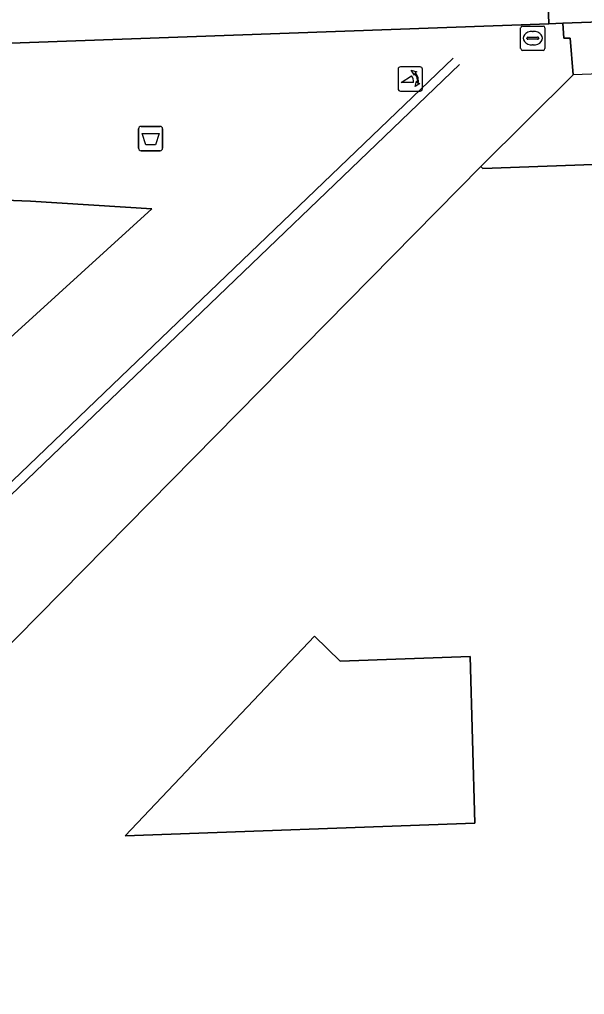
# Model space of a CAD drawing. Extents: x 161084 to 161928, y 385354 to 386522.
# Drawn here: x 161273.84 to 161297.1, y 386419.37 to 386459.5 of the extents above; entities that cross this region are included whole.
import ezdxf

# ---------------------------------------------------------------- set-up
doc = ezdxf.new("R2010")
doc.units = 0
for name, color, linetype in [('IMGEO_Afvalbak', 7, 'Continuous'), ('IMGEO_Erf', 7, 'Continuous'), ('IMGEO_Lijnafwatering', 7, 'Continuous'), ('IMGEO_Pand', 7, 'Continuous'), ('IMGEO_Pand_overbouw', 7, 'Continuous'), ('IMGEO_Poller', 7, 'Continuous'), ('IMGEO_Rijbaan_lokaal_open', 7, 'Continuous'), ('IMGEO_Rioolput', 7, 'Continuous'), ('IMGEO_Voetpad_open', 7, 'Continuous')]:
    doc.layers.add(name, color=color, linetype=linetype)

msp = doc.modelspace()

# ---------------------------------------------------------------- linework, layer by layer
at = {"layer": 'IMGEO_Afvalbak'}
for p, q in [((161278.746, 386454.204), (161278.746, 386455.004)), ((161278.746, 386455.004), (161278.746, 386454.204)), ((161278.846, 386455.104), (161279.636, 386455.104)), ((161279.636, 386455.104), (161278.846, 386455.104)), ((161279.736, 386455.004), (161279.736, 386454.204)), ((161279.736, 386454.204), (161279.736, 386455.004)), ((161279.636, 386454.104), (161278.846, 386454.104)), ((161278.846, 386454.104), (161279.636, 386454.104))]:
    msp.add_line(p, q, dxfattribs=at)
msp.add_lwpolyline([(161278.889, 386454.818), (161279.593, 386454.818), (161279.444, 386454.348), (161279.038, 386454.348), (161278.889, 386454.818)], dxfattribs=at)
for centre, start, end in [((161278.846, 386455.004), 90, 180), ((161278.846, 386455.004), 90, 180), ((161279.636, 386455.004), 0, 90), ((161279.636, 386455.004), 360, 90), ((161278.846, 386454.204), 180, 270), ((161278.846, 386454.204), 180, 270), ((161279.636, 386454.204), 270, 0), ((161279.636, 386454.204), 270, 0)]:
    msp.add_arc(centre, 0.1, start, end, dxfattribs=at)
at = {"layer": 'IMGEO_Erf'}
msp.add_lwpolyline([(161292.591, 386426.422), (161292.399, 386433.284), (161287.043, 386433.087), (161285.985, 386434.119), (161278.199, 386425.901)], close=True, dxfattribs=at)
at = {"layer": 'IMGEO_Lijnafwatering'}
for points in [[(161278.345, 386445.11), (161291.699, 386457.911)], [(161278.602, 386444.843), (161291.957, 386457.647)], [(161264.991, 386432.309), (161278.345, 386445.11)], [(161265.247, 386432.039), (161278.602, 386444.843)]]:
    msp.add_lwpolyline(points, dxfattribs=at)
at = {"layer": 'IMGEO_Pand'}
msp.add_lwpolyline([(161300.109, 386453.638), (161292.912, 386453.378), (161292.841, 386453.448), (161231.878, 386391.607), (161228.045, 386387.758), (161269.763, 386389.265), (161273.593, 386389.386), (161273.361, 386396.389)], dxfattribs=at)
for points in [[(161279.286, 386451.713), (161274.297, 386452.02), (161258.781, 386452.637), (161258.748, 386451.797), (161251.452, 386451.606), (161251.483, 386452.976), (161229.064, 386453.383), (161211.438, 386453.429), (161211.456, 386450.209), (161182.706, 386449.157), (161182.578, 386452.905), (161157.831, 386452.017), (161171.343, 386437.153), (161183.767, 386423.486), (161193.696, 386424.19), (161194.665, 386411.524), (161212.99, 386391.384), (161229.92, 386406.793), (161229.7, 386412.748), (161236.693, 386412.952)], [(161278.199, 386425.901), (161285.985, 386434.119), (161287.043, 386433.087), (161292.399, 386433.284), (161292.591, 386426.422)]]:
    msp.add_lwpolyline(points, close=True, dxfattribs=at)
at = {"layer": 'IMGEO_Pand_overbouw'}
for points in [[(161303.542, 386455.014), (161305.965, 386457.491), (161305.962, 386457.591), (161298.116, 386457.281), (161296.637, 386457.223), (161292.841, 386453.448)], [(161292.841, 386453.448), (161292.912, 386453.378), (161300.109, 386453.638)]]:
    msp.add_lwpolyline(points, dxfattribs=at)
at = {"layer": 'IMGEO_Poller'}
for p, q in [((161289.432, 386457.461), (161289.432, 386456.654)), ((161289.432, 386457.461), (161289.432, 386456.654)), ((161290.334, 386457.556), (161289.526, 386457.556)), ((161290.334, 386457.556), (161289.526, 386457.556)), ((161290.428, 386456.654), (161290.428, 386457.461)), ((161290.428, 386456.654), (161290.428, 386457.461)), ((161289.526, 386456.559), (161290.334, 386456.559)), ((161289.526, 386456.559), (161290.334, 386456.559))]:
    msp.add_line(p, q, dxfattribs=at)
for points in [[(161290.067, 386456.912), (161289.554, 386456.912), (161289.984, 386457.187)], [(161290.111, 386457.285), (161290.099, 386457.212), (161289.974, 386457.417)], [(161289.974, 386457.417), (161290.205, 386457.351), (161290.134, 386457.319)], [(161290.127, 386456.74), (161290.193, 386456.971), (161290.223, 386456.903)], [(161290.259, 386456.876), (161290.331, 386456.865), (161290.127, 386456.74)]]:
    msp.add_lwpolyline(points, dxfattribs=at)
for centre, radius, start, end in [((161289.526, 386457.461), 0.0946, 90, 180), ((161289.526, 386457.461), 0.0946, 90, 180), ((161289.739, 386456.962), 0.332, 351.3247, 42.4854), ((161289.753, 386456.972), 0.476, 351.7527, 41.1691), ((161289.753, 386456.972), 0.516, 349.3569, 42.2912), ((161290.334, 386457.461), 0.0946, 0, 90), ((161290.334, 386457.461), 0.0946, 0, 90), ((161289.526, 386456.654), 0.0946, 180, 270), ((161289.526, 386456.654), 0.0946, 180, 270), ((161290.334, 386456.654), 0.0946, 270, 0), ((161290.334, 386456.654), 0.0946, 270, 0)]:
    msp.add_arc(centre, radius, start, end, dxfattribs=at)
at = {"layer": 'IMGEO_Rijbaan_lokaal_open'}
for points in [[(161331.89, 386464.15), (161324.42, 386463.871), (161295.516, 386462.834), (161295.633, 386459.33), (161296.212, 386459.351), (161331.999, 386460.646), (161341.789, 386451.505), (161341.51, 386458.874), (161339.323, 386460.912)], [(161289.147, 386459.099), (161295.633, 386459.33), (161295.516, 386462.834), (161142.519, 386457.293)], [(161142.987, 386453.834), (161157.778, 386454.367), (161289.147, 386459.099)]]:
    msp.add_lwpolyline(points, dxfattribs=at)
at = {"layer": 'IMGEO_Rioolput'}
for p, q in [((161294.551, 386459.235), (161295.403, 386459.235)), ((161294.476, 386458.309), (161294.476, 386459.161)), ((161294.778, 386458.778), (161295.176, 386458.778)), ((161294.964, 386459.015), (161294.989, 386459.015)), ((161295.477, 386459.161), (161295.477, 386458.309)), ((161294.735, 386458.729), (161294.735, 386458.741)), ((161295.173, 386458.692), (161294.775, 386458.692)), ((161294.987, 386458.455), (161294.962, 386458.455)), ((161295.219, 386458.741), (161295.219, 386458.729)), ((161295.403, 386458.235), (161294.551, 386458.235))]:
    msp.add_line(p, q, dxfattribs=at)
for points in [[(161294.551, 386459.235), (161295.403, 386459.235)], [(161294.476, 386458.309), (161294.476, 386459.161)], [(161295.477, 386459.161), (161295.477, 386458.309)], [(161295.403, 386458.235), (161294.551, 386458.235)]]:
    msp.add_lwpolyline(points, dxfattribs=at)
for centre, radius, start, end in [((161294.553, 386459.159), 0.0765, 91.552, 178.448), ((161294.553, 386459.159), 0.0765, 91.552, 178.448), ((161295.401, 386459.159), 0.0765, 1.552, 88.448), ((161295.401, 386459.159), 0.0765, 1.552, 88.448), ((161294.775, 386458.738), 0.0403, 85.8775, 175.7526), ((161295.18, 386458.74), 0.0386, 1.7309, 96.639), ((161294.772, 386458.728), 0.0366, 178.938, 274.7102), ((161295.176, 386458.735), 0.043, 264.8664, 352.4533), ((161294.553, 386458.311), 0.0765, 181.552, 268.448), ((161294.553, 386458.311), 0.0765, 181.552, 268.448), ((161295.401, 386458.311), 0.0765, 271.552, 358.448), ((161295.401, 386458.311), 0.0765, 271.552, 358.448)]:
    msp.add_arc(centre, radius, start, end, dxfattribs=at)
for centre, major_axis, ratio, start_param, end_param in [((161294.963, 386458.735), (-0.387, 0.002), 0.722429, 4.712389, 7.853982), ((161294.988, 386458.735), (-0.39, 0.002), 0.717154, 1.570796, 4.712389)]:
    msp.add_ellipse(centre, major_axis=major_axis, ratio=ratio, start_param=start_param, end_param=end_param, dxfattribs=at)
at = {"layer": 'IMGEO_Voetpad_open'}
for points in [[(161341.789, 386451.505), (161331.999, 386460.646), (161296.212, 386459.351), (161296.253, 386458.738), (161296.519, 386458.737), (161296.637, 386457.223), (161292.841, 386453.448), (161292.912, 386453.378), (161300.109, 386453.638)], [(161292.841, 386453.448), (161296.637, 386457.223), (161296.519, 386458.737), (161296.253, 386458.738), (161296.212, 386459.351), (161295.633, 386459.33), (161289.147, 386459.099), (161157.778, 386454.367)], [(161182.706, 386449.157), (161211.456, 386450.209), (161211.438, 386453.429), (161229.064, 386453.383), (161251.483, 386452.976), (161251.452, 386451.606), (161258.748, 386451.797), (161258.781, 386452.637), (161274.297, 386452.02), (161279.286, 386451.713), (161236.693, 386412.952), (161229.7, 386412.748), (161229.92, 386406.793), (161212.99, 386391.384), (161208.259, 386386.993), (161211.259, 386387.07)], [(161223.174, 386387.556), (161226.576, 386387.681), (161228.045, 386387.758), (161231.878, 386391.607), (161292.841, 386453.448)]]:
    msp.add_lwpolyline(points, dxfattribs=at)

doc.saveas('drawing.dxf')
